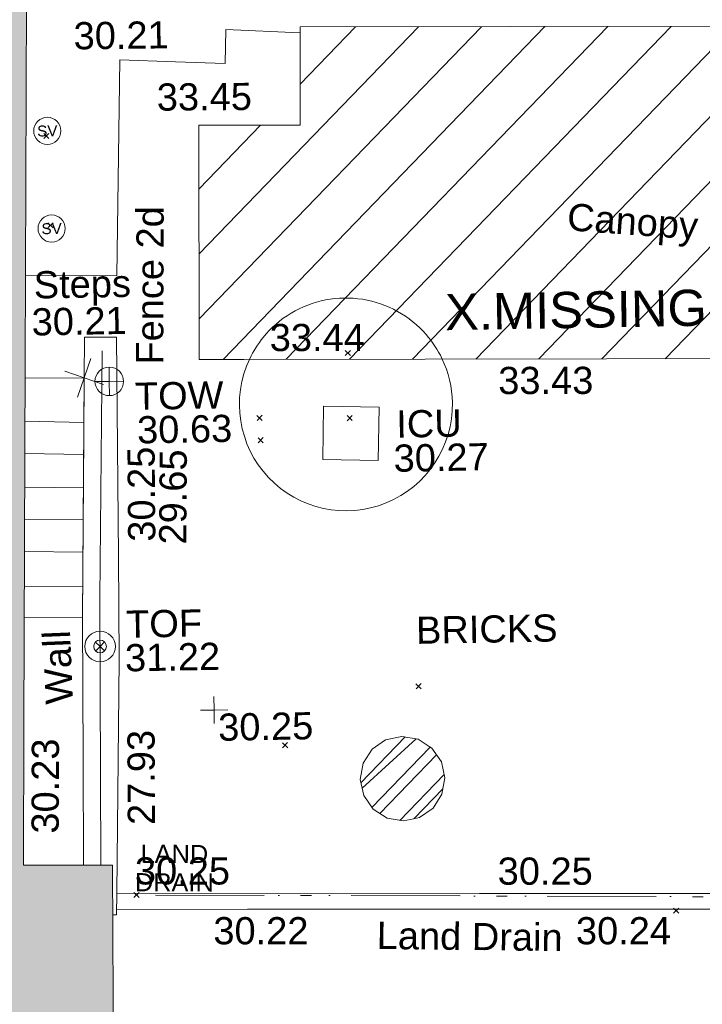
# Model space of a CAD drawing. Header units: millimetres. Extents: x -287732 to 520720, y -103372 to 287754.
# Tile 285 of 380: x 103694 to 113102, y 92390 to 105970. Entities that reach past the tile are written whole.
import ezdxf

# ---------------------------------------------------------------- set-up
doc = ezdxf.new("R2010")
doc.units = ezdxf.units.MM
for name, pattern in [('IMPORT-HIDDEN2 _3_', [4762.5, 3175, -1587.5]), ('IMPORT-UG_DRAINAGE_UNIDENTIFIED_QLB2 _2_', [2700, 1500, -300.0000000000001, 0, -250, 150, -300.0000000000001, 0, -200]), ('IMPORT-UG_ELEC_STREET LIGHTING_QLB2 _2_', [2700, 1500, -300.0000000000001, 0, -250, 150, -300.0000000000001, 0, -200])]:
    doc.linetypes.add(name, pattern=pattern)
for name, color, linetype, lineweight, true_color in [('00__TOPO__TOP_OF_FENCE_SYMBOL', 7, 'Continuous', 9, 0x666666), ('00_TOPO_SERV_STOP_VALVE', 7, 'Continuous', 9, 0x666666), ('00_TOPO_TOP_OF_WALL', 7, 'Continuous', 9, 0x666666), ('00_UAV_BUILDING_CANOPY', 7, 'Continuous', 9, 0xff7fff), ('00_UAV_BUILDING_HATCH', 7, 'Continuous', 9, 0x999999), ('00_UAV_BUILDING_OUTLINE', 5, 'Continuous', 9, 0x0000ff), ('00_UAV_CONCRETE', 9, 'Continuous', 9, 0x808080), ('00_UAV_FENCE_2D', 7, 'Continuous', 9, 0x264c2f), ('00_UAV_LAND_DRAIN', 7, 'Continuous', 9, 0xff7f7f), ('00_UAV_LEVEL_SPOT', 7, 'Continuous', 9, 0x666666), ('00_UAV_SERV_IC', 5, 'Continuous', 9, 0x0000ff), ('00_UAV_STEPS', 7, 'Continuous', 9, 0x666666), ('00_UAV_TOP_OF_FENCE', 6, 'Continuous', 9, 0xff00ff), ('00_UAV_TOP_OF_WALL', 7, 'Continuous', 9, 0x666666), ('00_UAV_WALL', 7, 'Continuous', 9, 0x7c00a5), ('12333-PUM-2D-U-0001-C01 - Rev2_REVIT IMPORT_dwg', 7, 'Continuous', 9, 0x767676), ('A_RHA_Line', 7, 'Continuous', 9, 0x00a600), ('PUM-CHAMBER EXTENTS', 6, 'IMPORT-HIDDEN2 _3_', 9, 0xff00ff), ('PUM-UNIDENTIFIED-QLB2', 150, 'IMPORT-UG_DRAINAGE_UNIDENTIFIED_QLB2 _2_', 9, 0x007fff)]:
    doc.layers.add(name, color=color, linetype=linetype, lineweight=lineweight, true_color=true_color)
for name, color, linetype, lineweight in [('00_UAV_SURVEY_TEXT', 7, 'Continuous', 9), ('A_RHA_Detail', 7, 'Continuous', 9), ('GEN-TEXT', 7, 'Continuous', 9), ('SM-QC COMPLETED', 7, 'Continuous', 9)]:
    doc.layers.add(name, color=color, linetype=linetype, lineweight=lineweight)
doc.styles.add('Arial', font='arial.ttf', dxfattribs={"height": 500.0000000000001})
doc.styles.add('Arial_1', font='arial.ttf', dxfattribs={"height": 250})
doc.styles.add('Swis721 Lt BT', font='swissl.ttf', dxfattribs={"height": 399.9999999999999})
doc.styles.add('Swis721 Lt BT_2', font='swissl.ttf', dxfattribs={"height": 375})

# ---------------------------------------------------------------- blocks, each defined once
blk = doc.blocks.new('12333-PUM-2D-U-0001-C01 - Rev2_REVIT IMPORT_dwg_MSL_Sluice_Valve_SYM-2077246-Site Location Plan Proposed')
at = {"layer": '00_TOPO_SERV_STOP_VALVE', "color": 254, "true_color": 0xcccccc}
blk.add_circle((0, 0), 500.0000000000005, dxfattribs=at)
at = {"layer": '00_TOPO_SERV_STOP_VALVE', "insert": (0, 198.9876086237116), "char_height": 399.9999999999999, "width": 785.1100955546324, "attachment_point": 2, "line_spacing_factor": 1.005061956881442, "style": 'Swis721 Lt BT'}
blk.add_mtext('SV', dxfattribs=at)
blk = doc.blocks.new('12333-PUM-2D-U-0001-C01 - Rev2_REVIT IMPORT_dwg_MSL_Node_Linework_1-2077247-Site Location Plan Proposed')
at = {"layer": '00_UAV_STEPS', "color": 254, "true_color": 0xcccccc, "flags": 128}
for points in [[(256.5421955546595, 704.8438894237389), (0, 0), (-704.8438894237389, 256.5421955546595)], [(704.8438894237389, -256.5421955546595), (0, 0), (-256.5421955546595, -704.8438894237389)]]:
    blk.add_lwpolyline(points, dxfattribs=at)
blk = doc.blocks.new('12333-PUM-2D-U-0001-C01 - Rev2_REVIT IMPORT_dwg_MSL_Node_LineworkTOF-2077248-Site Location Plan Proposed')
at = {"layer": '00__TOPO__TOP_OF_FENCE_SYMBOL', "color": 254, "true_color": 0xcccccc, "flags": 128}
for points in [[(165.3591892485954, 165.3591892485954), (0, 0), (-165.3591892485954, 165.3591892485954)], [(165.3591892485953, -165.3591892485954), (0, 0), (-165.3591892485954, -165.3591892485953)]]:
    blk.add_lwpolyline(points, dxfattribs=at)
at = {"layer": '00__TOPO__TOP_OF_FENCE_SYMBOL', "color": 254, "true_color": 0xcccccc}
for radius in [562.5594001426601, 233.853208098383]:
    blk.add_circle((0, 0), radius, dxfattribs=at)
blk = doc.blocks.new('12333-PUM-2D-U-0001-C01 - Rev2_REVIT IMPORT_dwg_TOW-2077249-Site Location Plan Proposed')
at = {"layer": '00_TOPO_TOP_OF_WALL', "color": 254, "true_color": 0xcccccc, "flags": 128}
for points in [[(0, 525.0554400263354), (0, 0), (-525.0554401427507, 0)], [(525.0554401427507, 0), (0, 0), (0, -525.0554400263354)]]:
    blk.add_lwpolyline(points, dxfattribs=at)
at = {"layer": '00_TOPO_TOP_OF_WALL', "color": 254, "true_color": 0xcccccc}
blk.add_circle((0, 0), 525.0554401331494, dxfattribs=at)
blk = doc.blocks.new('12333-PUM-2D-U-0001-C01 - Rev2_REVIT IMPORT_dwg_UAV-2077255-Site Location Plan Proposed')
at = {"layer": '00_UAV_LEVEL_SPOT', "color": 254, "true_color": 0xcccccc, "flags": 128}
for points in [[(500.0000000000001, 0), (0, 0), (0, 500.0000000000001)], [(0, -500.0000000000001), (0, 0), (-500.0000000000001, 0)]]:
    blk.add_lwpolyline(points, dxfattribs=at)
blk = doc.blocks.new('12333-PUM-2D-U-0001-C01 - Rev2_REVIT IMPORT_dwg_MGS62954_T2_Galway_ITM_3d_Rev1-2077680-Site Location Plan Proposed')
at = {"layer": '00_UAV_BUILDING_HATCH', "true_color": 0xcccccc}
h = blk.add_hatch(dxfattribs=at)
h.set_pattern_fill('FP_1', color=254, style=0, pattern_type=2)
h.set_pattern_definition([(45, (0, 0), (-441.9417382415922, 441.9417382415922), [])])
h.paths.add_polyline_path([(534009880.002, 725654839.0085), (534020492.547179, 725654668.6383933), (534020335.0020001, 725657898.0085), (534019600.902877, 725657901.0739366), (534019622.7479393, 725659267.0328262), (534011350.575933, 725659399.3253226), (534011326.944711, 725658045.4935182), (534009931.6384913, 725658067.8079169)])
at = {"layer": '00_UAV_BUILDING_CANOPY', "color": 254, "true_color": 0xcccccc, "flags": 128}
blk.add_lwpolyline([(534020492.5471788, 725654668.6383932), (534015493.1935681, 725654748.8962761), (534010493.8399574, 725654829.1541591), (534009880.002, 725654839.0085), (534009931.6384912, 725658067.8079168), (534011087.937292, 725658049.3158382), (534011328.9243066, 725658045.4618595), (534011350.5759329, 725659399.3253225), (534014250.131492, 725659352.9542552), (534019249.4840156, 725659273.0022397), (534019622.7479391, 725659267.032826), (534019600.7224776, 725657889.793666), (534020335.002, 725657898.0085), (534020433.4132866, 725655880.7683079)], close=True, dxfattribs=at)
at = {"layer": '00_UAV_CONCRETE', "color": 254, "true_color": 0xcccccc, "flags": 128}
blk.add_lwpolyline([(534007506.2604303, 725656035.2038667), (534008766.002, 725656018.0085001), (534008859.0043694, 725658990.3948431), (534009623.9560962, 725658948.9847142), (534010307.002, 725658912.0085002), (534010324.5967023, 725659381.9489397), (534011349.2856706, 725659318.6459758)], dxfattribs=at)
at = {"layer": '00_UAV_FENCE_2D', "color": 254, "true_color": 0xcccccc, "flags": 128}
blk.add_lwpolyline([(534008542.002, 725654982.0085), (534008453.8452932, 725651571.7816246), (534008401.8922694, 725647888.5032718)], dxfattribs=at)
at = {"layer": '00_UAV_LAND_DRAIN', "color": 254, "true_color": 0xcccccc, "flags": 128}
for points in [[(534008614.5004117, 725647498.2375755), (534013613.6813722, 725647407.8054882), (534018612.8623326, 725647317.3734008), (534018945.5935, 725647311.3545), (534020326.7588552, 725647307.2514423), (534021447.805236, 725647266.6269177)], [(534021434.6376522, 725647035.1813098), (534020319.109465, 725647072.3051431), (534016435.8919395, 725647140.1381025), (534011436.6775993, 725647227.4655576), (534010412.5935001, 725647245.3545), (534008608.1298394, 725647273.9297246)]]:
    blk.add_lwpolyline(points, dxfattribs=at)
at = {"layer": '00_UAV_SERV_IC', "color": 254, "true_color": 0xcccccc, "flags": 128}
blk.add_lwpolyline([(534011558.002, 725653428.0085001), (534011583.002, 725654165.0085), (534012347.9077289, 725654139.0619013), (534012322.9077287, 725653402.0619013)], close=True, dxfattribs=at)
at = {"layer": '00_UAV_STEPS', "color": 254, "true_color": 0xcccccc}
for p, q in [((534007464.2691793, 725654030.0339935), (534008273.932461, 725653994.8674445)), ((534007454.8893675, 725653582.1284027), (534008263.4520769, 725653554.235644)), ((534007445.1860943, 725653118.7768587), (534008252.5795252, 725653097.1157565)), ((534007435.9777834, 725652679.0608044), (534008242.0849814, 725652655.8886358)), ((534007426.6502015, 725652233.6492966), (534008231.4495052, 725652208.7362223)), ((534007416.605197, 725651753.9793624), (534008220.206763, 725651736.0522337))]:
    blk.add_line(p, q, dxfattribs=at)
at = {"layer": '00_UAV_STEPS', "color": 254, "true_color": 0xcccccc, "flags": 128}
blk.add_lwpolyline([(534007476.6914035, 725654623.2211251), (534008288.5971617, 725654611.4224724), (534008210.002, 725651307.0085), (534007407.609086, 725651324.3962957)], dxfattribs=at)
at = {"layer": '00_UAV_WALL', "color": 254, "true_color": 0xcccccc, "flags": 128}
blk.add_lwpolyline([(534008553.6701326, 725647199.9367815), (534008606.002, 725647199.0085001), (534008614.5004117, 725647498.2375755), (534008706.0020001, 725650720.0084999), (534008719.1416758, 725652145.1825906), (534008747.002, 725655167.0085001), (534008302.0019999, 725655175.0085001), (534008288.5971617, 725654611.4224724), (534008269.6704865, 725653815.679213), (534008210.002, 725651307.0085001), (534008183.8305481, 725649356.0457261), (534008164.193379, 725647892.1840208)], dxfattribs=at)
at = {"xscale": 0.375, "yscale": 0.375, "zscale": 0.375}
for name, p in [('12333-PUM-2D-U-0001-C01 - Rev2_REVIT IMPORT_dwg_MSL_Sluice_Valve_SYM-2077246-Site Location Plan Proposed', (534007841.002, 725658027.0085)), ('12333-PUM-2D-U-0001-C01 - Rev2_REVIT IMPORT_dwg_MSL_Sluice_Valve_SYM-2077246-Site Location Plan Proposed', (534007877.002, 725656679.0085)), ('12333-PUM-2D-U-0001-C01 - Rev2_REVIT IMPORT_dwg_MSL_Node_Linework_1-2077247-Site Location Plan Proposed', (534008288.5971617, 725654611.4224724)), ('12333-PUM-2D-U-0001-C01 - Rev2_REVIT IMPORT_dwg_TOW-2077249-Site Location Plan Proposed', (534008634.6805, 725654558.0439999)), ('12333-PUM-2D-U-0001-C01 - Rev2_REVIT IMPORT_dwg_MSL_Node_LineworkTOF-2077248-Site Location Plan Proposed', (534008444.2332942, 725650903.9933355)), ('12333-PUM-2D-U-0001-C01 - Rev2_REVIT IMPORT_dwg_UAV-2077255-Site Location Plan Proposed', (534010000, 725650000.0000001))]:
    blk.add_blockref(name, p, dxfattribs=at)
at = {"layer": '00_UAV_BUILDING_CANOPY', "color": 251, "true_color": 0x666666, "char_height": 375, "attachment_point": 1, "line_spacing_factor": 1.005061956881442, "style": 'Swis721 Lt BT_2'}
for s, insert, width, rotation in [('33.45', (534009359.6650157, 725658654.3785422), 1495.902363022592, 359.4245553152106), ('Canopy', (534015003.4362743, 725656906.1901397), 2113.25889379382, 354.88130101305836), ('33.44', (534010859.849063, 725655311.5578314), 1495.902363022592, 359.03374335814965), ('33.43', (534013998.2571812, 725654663.986805), 1495.902363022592, 359.08027249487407)]:
    blk.add_mtext(s, dxfattribs=dict(at, insert=insert, width=width, rotation=rotation))
at = {"layer": '00_UAV_BUILDING_OUTLINE', "color": 251, "true_color": 0x666666, "insert": (534007454.0600063, 725648341.4388252), "char_height": 375, "width": 1495.902363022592, "attachment_point": 1, "rotation": 88.80031617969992, "line_spacing_factor": 1.005061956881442, "style": 'Swis721 Lt BT_2'}
blk.add_mtext('30.23', dxfattribs=at)
at = {"layer": '00_UAV_CONCRETE', "color": 251, "true_color": 0x666666, "insert": (534008227.5496463, 725659519.3405493), "char_height": 375, "width": 1495.902363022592, "attachment_point": 1, "rotation": 359.6376083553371, "line_spacing_factor": 1.005061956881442, "style": 'Swis721 Lt BT_2'}
blk.add_mtext('30.21', dxfattribs=at)
at = {"layer": '00_UAV_FENCE_2D', "color": 251, "true_color": 0x666666, "insert": (534009007.6027458, 725654783.5423646), "char_height": 375, "width": 2545.408465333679, "attachment_point": 1, "rotation": 88.8378948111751, "line_spacing_factor": 1.005061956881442, "style": 'Swis721 Lt BT_2'}
blk.add_mtext('Fence 2d', dxfattribs=at)
at = {"layer": '00_UAV_LAND_DRAIN', "color": 251, "true_color": 0x666666, "char_height": 375, "attachment_point": 1, "line_spacing_factor": 1.005061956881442, "style": 'Swis721 Lt BT_2'}
for s, insert, width, rotation in [('30.25', (534008873.4164501, 725647988.8645722), 1495.902363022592, 358.9636678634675), ('30.25', (534013872.5974106, 725647898.4324847), 1495.902363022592, 358.9636678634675), ('30.22', (534009940.6044547, 725647144.6880748), 1495.902363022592, 358.9992455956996), ('30.24', (534014936.0006402, 725647057.4273163), 1495.902363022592, 358.99924559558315), ('Land Drain', (534012192.509483, 725647041.586924), 2963.311347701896, 358.3439379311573)]:
    blk.add_mtext(s, dxfattribs=dict(at, insert=insert, width=width, rotation=rotation))
at = {"layer": '00_UAV_LEVEL_SPOT', "insert": (534010051.8765643, 725649949.1441548), "char_height": 375, "width": 1495.902363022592, "attachment_point": 1, "line_spacing_factor": 1.005061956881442, "style": 'Swis721 Lt BT_2'}
blk.add_mtext('30.25', dxfattribs=at)
at = {"layer": '00_UAV_SERV_IC', "color": 251, "true_color": 0x666666, "char_height": 375, "attachment_point": 1, "line_spacing_factor": 1.005061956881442, "style": 'Swis721 Lt BT_2'}
for s, insert, width in [('ICU', (534012579.2982233, 725654086.9528059), 1021.012723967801), ('30.27', (534012534.4700727, 725653616.573805), 1495.902363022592)]:
    blk.add_mtext(s, dxfattribs=dict(at, insert=insert, width=width))
at = {"layer": '00_UAV_STEPS', "char_height": 375, "attachment_point": 1, "line_spacing_factor": 1.005061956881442, "style": 'Swis721 Lt BT_2'}
for s, insert, width in [('Steps', (534007616.9783526, 725656093.3092464), 1552.889119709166), ('30.21', (534007579.4589316, 725655583.1877389), 1495.902363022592)]:
    blk.add_mtext(s, dxfattribs=dict(at, insert=insert, width=width))
at = {"layer": '00_UAV_SURVEY_TEXT', "color": 251, "true_color": 0x666666, "insert": (534012801.8000001, 725651238.6296079), "char_height": 375, "width": 2165.496754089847, "attachment_point": 1, "line_spacing_factor": 1.005061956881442, "style": 'Swis721 Lt BT_2'}
blk.add_mtext('BRICKS', dxfattribs=at)
at = {"layer": '00_UAV_TOP_OF_FENCE', "color": 251, "true_color": 0x666666, "char_height": 375, "attachment_point": 1, "line_spacing_factor": 1.005061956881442, "style": 'Swis721 Lt BT_2'}
for s, insert, width in [('TOF', (534008807.1893694, 725651392.5097922), 1163.479615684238), ('31.22', (534008784.7657276, 725650929.1330874), 1495.902363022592)]:
    blk.add_mtext(s, dxfattribs=dict(at, insert=insert, width=width))
at = {"layer": '00_UAV_TOP_OF_WALL', "char_height": 375, "attachment_point": 1, "line_spacing_factor": 1.005061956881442, "style": 'Swis721 Lt BT_2'}
for s, insert, width in [('TOW', (534008983.7040815, 725654533.3644134), 1343.937678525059), ('30.63', (534009006.1659889, 725654069.5164908), 1495.902363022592)]:
    blk.add_mtext(s, dxfattribs=dict(at, insert=insert, width=width))
at = {"layer": '00_UAV_WALL', "color": 251, "true_color": 0x666666, "char_height": 375, "attachment_point": 1, "line_spacing_factor": 1.005061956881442, "style": 'Swis721 Lt BT_2'}
for s, insert, width, rotation in [('30.25', (534008856.5440977, 725652341.1256162), 1495.902363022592, 89.47176514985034), ('29.65', (534009281.6757476, 725652297.6996888), 1495.902363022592, 88.63748240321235), ('Wall', (534007682.1120271, 725650113.2260859), 1130.237340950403, 91.33623491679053), ('27.93', (534008782.6825002, 725648435.7073803), 1495.902363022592, 89.23144418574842)]:
    blk.add_mtext(s, dxfattribs=dict(at, insert=insert, width=width, rotation=rotation))
blk = doc.blocks.new('12333-PUM-2D-U-0001-C01 - Rev2_REVIT IMPORT_dwg-1620468-Site Location Plan Proposed')
at = {"layer": 'PUM-CHAMBER EXTENTS', "true_color": 0xffaaff}
h = blk.add_hatch(dxfattribs=at)
h.set_pattern_fill('FP_3', color=211, style=0, pattern_type=2)
h.set_pattern_definition([(45, (-533641079.65, -725615854.3560001), (-265.1650429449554, 265.1650429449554), []), (45, (-533640902.873, -725615854.3560001), (-265.1650429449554, 265.1650429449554), [])])
h.paths.add_polyline_path([(371500.7238587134, 32570.55215549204), (371724.1215143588, 32614.98871201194), (371913.5089021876, 32741.53331876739), (372040.0535089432, 32930.92070659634), (372084.490065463, 33154.31836224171), (372040.0535089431, 33377.71601788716), (371913.5089021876, 33567.10340571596), (371724.1215143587, 33693.64801247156), (371500.7238587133, 33738.08456899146), (371277.326203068, 33693.64801247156), (371087.9388152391, 33567.10340571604), (370961.3942084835, 33377.71601788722), (370916.9576519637, 33154.31836224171), (370961.3942084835, 32930.92070659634), (371087.9388152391, 32741.53331876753), (371277.326203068, 32614.98871201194)])
at = {"layer": 'GEN-TEXT', "color": 253, "true_color": 0xaaaaaa}
for p, q in [((366711.4356188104, 42067.51580280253), (366782.1462969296, 42138.22648092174)), ((366782.1462969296, 42067.51580280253), (366711.4356188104, 42138.22648092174)), ((366747.4356188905, 40834.79495369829), (366818.1462970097, 40905.5056318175)), ((366818.1462970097, 40834.79495369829), (366747.4356188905, 40905.5056318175)), ((370813.9948138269, 39001.28848222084), (370884.7054919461, 39071.99916034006)), ((370884.7054919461, 39001.28848222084), (370813.9948138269, 39071.99916034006)), ((369581.9948138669, 38128.28848231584), (369652.7054919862, 38198.99916043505)), ((369652.7054919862, 38128.28848231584), (369581.9948138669, 38198.99916043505)), ((370822.9948137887, 38104.28848222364), (370893.705491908, 38174.99916034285)), ((370893.705491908, 38104.28848222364), (370822.9948137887, 38174.99916034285)), ((369590.9948138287, 37820.28848223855), (369661.7054919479, 37890.99916035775)), ((369661.7054919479, 37820.28848223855), (369590.9948138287, 37890.99916035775)), ((371707.994813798, 34389.28848225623), (371778.7054919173, 34459.99916037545)), ((371778.7054919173, 34389.28848225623), (371707.994813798, 34459.99916037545)), ((369854.9948137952, 33608.28848229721), (369925.7054919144, 33678.99916041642)), ((369925.7054919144, 33608.28848229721), (369854.9948137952, 33678.99916041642)), ((367770.99481388, 31579.28848231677), (367841.7054919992, 31649.99916043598)), ((367841.7054919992, 31579.28848231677), (367770.99481388, 31649.99916043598)), ((375203.9948138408, 31233.28848229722), (375274.70549196, 31303.99916041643)), ((375274.70549196, 31233.28848229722), (375203.9948138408, 31303.99916041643))]:
    blk.add_line(p, q, dxfattribs=at)
at = {"layer": 'PUM-CHAMBER EXTENTS', "color": 211, "linetype": 'Continuous', "true_color": 0xffaaff, "flags": 128}
blk.add_lwpolyline([(372084.4900654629, 33154.31836224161), (372040.0535089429, 33377.716017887), (371913.5089021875, 33567.1034057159), (371875.3237616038, 33592.61790092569), (371724.1215143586, 33693.64801247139), (371500.7238587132, 33738.08456899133), (371277.3262030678, 33693.64801247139), (371087.9388152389, 33567.1034057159), (370961.3942084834, 33377.716017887), (370941.2560203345, 33276.47450950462), (370916.9576519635, 33154.31836224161), (370961.3942084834, 32930.92070659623), (371087.9388152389, 32741.53331876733), (371277.3262030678, 32614.98871201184), (371500.7238587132, 32570.5521554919), (371601.1837871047, 32590.53487761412), (371724.1215143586, 32614.98871201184), (371913.5089021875, 32741.53331876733), (372040.0535089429, 32930.92070659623)], close=True, dxfattribs=at)
at = {"layer": 'PUM-UNIDENTIFIED-QLB2', "color": 141, "true_color": 0xaad4ff}
blk.add_line((380364.9318700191, 31355.61119683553), (367806.3501529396, 31614.64382137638), dxfattribs=at)
at = {"layer": 'SM-QC COMPLETED', "color": 81, "true_color": 0xaaffaa}
for radius, start, end in [(1467.425282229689, 80.00000000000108, 99.99999999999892), (1467.425282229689, 99.99999999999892, 119.9999999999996), (1467.425282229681, 60.00000000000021, 80.00000000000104), (1467.425282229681, 119.9999999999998, 140.0000000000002), (1467.425282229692, 40.00000000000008, 60.00000000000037), (1467.425282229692, 140.0000000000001, 153.5533314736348), (1467.425282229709, 24.54225293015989, 40.00000000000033), (1467.42528222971, 153.5533314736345, 359.9999999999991), (1467.425282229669, 0, 24.54225293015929)]:
    blk.add_arc((370810.390521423, 38329.05004685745), radius, start, end, dxfattribs=at)
blk.add_blockref('12333-PUM-2D-U-0001-C01 - Rev2_REVIT IMPORT_dwg_MGS62954_T2_Galway_ITM_3d_Rev1-2077680-Site Location Plan Proposed', (-533641079.6498471, -725615854.3561786))
at = {"layer": 'PUM-UNIDENTIFIED-QLB2', "insert": (368341.6779355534, 32297.0391719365), "char_height": 250, "width": 1294.698577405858, "attachment_point": 2, "rotation": 358.81838790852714, "line_spacing_factor": 0.9417779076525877, "style": 'Arial_1'}
blk.add_mtext('LAND\\PDRAIN', dxfattribs=at)
at = {"layer": 'SM-QC COMPLETED', "color": 3, "true_color": 0x00ff00, "insert": (372198.6682047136, 39827.91611488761), "char_height": 500.0000000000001, "width": 12555.20937238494, "attachment_point": 1, "line_spacing_factor": 0.9417779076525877, "style": 'Arial'}
blk.add_mtext('X.MISSING INFO ON THIS CSV?', dxfattribs=at)

msp = doc.modelspace()

# ---------------------------------------------------------------- hatches: boundary and pattern name
at = {"layer": 'A_RHA_Detail', "true_color": 0xc0c0c0}
h = msp.add_hatch(color=9, dxfattribs=at)
h.paths.add_polyline_path([(-80880.60083809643, -68502.79057078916), (-80400.865924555, -68483.41509113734), (-80400.865924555, -62984.64684185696), (-24474.85765177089, -63009.32043784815), (-24456.14471271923, -50840.30023858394), (-36622.55041039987, -50831.65104353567), (-36622.55041039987, -44228.57792613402), (-50959.0526582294, -44218.38599194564), (-50959.0526582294, -42573.78171514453), (-54563.9325804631, -42571.21897729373), (-54565.69773352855, -45054.17447474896), (-92408.82109321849, -45027.27149621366), (-92411.78875845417, -49201.74309222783), (-100061.9988811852, -49201.74309222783), (-100052.2214449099, -64852.82557838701), (-86120.90825229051, -64852.82557838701), (-86092.1662649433, -62957.90041523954), (-84861.10047608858, -62957.90041523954), (-84854.79052929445, -68240.109737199), (-80870.60226892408, -68240.10973722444)])
h.paths.add_polyline_path([(-137238.9269902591, -68461.9384092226), (-132719.7426408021, -68433.0633692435), (-132847.0731201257, -62850.04282283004), (-130454.6837966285, -62916.63108078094), (-130498.2830220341, -61355.85393642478), (-117581.136331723, -61423.42893438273), (-117492.3908565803, -49183.91309190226), (-125136.5200282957, -49178.47881952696), (-125133.572703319, -45032.61887136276), (-163007.1824077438, -45005.6942194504), (-163007.1824076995, -44090.2963411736), (-163123.8521269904, -44090.21339942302), (-163122.6389897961, -42383.75184302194), (-166563.8543419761, -42383.75184298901), (-166565.034908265, -44044.39824208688), (-193158.4656786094, -44025.49275805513), (-193195.152889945, -62863.65652504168), (-137269.7106414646, -62916.63108078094), (-137254.3708868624, -65679.90523788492)])
h.paths.add_polyline_path([(120310.9497607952, -32334.28230164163), (120312.4652266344, -31610.73011961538), (133451.2244789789, -31638.24899384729), (133469.2230092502, -19717.98315780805), (121295.7536929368, -19692.48606430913), (121319.8434528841, -8190.941560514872), (112277.0825930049, -8172.001674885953), (112263.1770823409, -14811.1234547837), (78285.85310969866, -14739.95861438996), (78292.82277619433, -8167.077575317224), (75241.99098605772, -8160.673431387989), (69355.76844233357, -8152.931592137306), (69353.6659720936, -9156.74635762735), (68372.60878945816, -9154.691552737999), (68372.60878945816, -13705.52853215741), (69333.7233474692, -13707.54156770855), (69325.07112547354, -16249.53369228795), (66623.4489111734, -16249.53369228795), (66619.79243935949, -17995.29925530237), (65989.07757494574, -17995.2992552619), (65985.44262772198, -19730.78799483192), (57152.23993377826, -19712.28702421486), (57127.42535098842, -31559.89463417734), (70277.87165424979, -31587.43801817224), (70277.87165431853, -32271.7414715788), (78263.96947909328, -32285.12944888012), (78266.62661740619, -31019.79372153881), (112335.8856506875, -31091.15111860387), (112335.8856506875, -32317.57330553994), (119781.4233959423, -32333.17321913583)])
h.paths.add_polyline_path([(7503.717409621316, -1791.439263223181), (15482.43097392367, -674.0213231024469), (15484.0826588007, 148.1327206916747), (56188.28042539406, 205.5276654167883), (56155.84326007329, 14338.3166313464), (18016.62665935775, 14236.48149539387), (17967.9025208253, 34313.18372071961), (21727.10644863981, 34324.0692624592), (21708.90974962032, 40608.10218321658), (18009.66447159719, 40608.10218321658), (17995.54603706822, 45483.75063442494), (9770.084204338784, 45420.6329473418), (3966.213879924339, 45446.76585222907), (3984.771235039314, 14176.56786832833), (1023.062455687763, 14176.56786837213), (-276.5134647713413, 14190.52623461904), (-231.6790044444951, 5968.135265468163), (-226.4491536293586, 193.7444677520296), (553.0869992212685, 183.4716499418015), (7477.609307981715, 143.2867586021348), (7488.638446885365, -674.0213231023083)])
h.paths.add_polyline_path([(77755.59663317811, 53.47451145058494), (77729.51881611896, 1699.844979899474), (94464.47132486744, 1659.976083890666), (94606.37913471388, 17991.390236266), (88810.4190114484, 18015.03260816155), (88799.89418497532, 14436.74271609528), (69413.88950349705, 14457.8773889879), (69377.35724448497, 99.62816357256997), (75241.99098605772, 67.32134432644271)])
h.paths.add_polyline_path([(61252.12079701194, 46453.95617366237), (105774.7348988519, 46472.68783506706), (105768.2642198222, 61852.61234306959), (92285.13876309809, 61852.61234306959), (92308.59670399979, 65784.30757140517), (96107.4668000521, 65767.60445243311), (96059.68081117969, 75209.20847378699), (101084.8427276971, 75071.88872764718), (104988.0046543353, 74765.36560406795), (108403.6894220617, 74363.8408943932), (112009.2703903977, 73787.25420861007), (115645.3524815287, 73049.69667206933), (116890.8108051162, 72761.69136252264), (120208.9929833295, 71893.18353872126), (120865.241739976, 71703.68484519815), (124135.6329506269, 70669.67317906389), (127435.6253142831, 69480.50055823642), (127820.4368670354, 69394.93141813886), (128274.3081769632, 69331.69585753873), (128731.8791144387, 69306.66104516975), (129189.9401488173, 69320.00258290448), (129645.2782985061, 69371.62688826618), (130094.6997111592, 69461.17185603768), (130535.0520071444, 69588.00939074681), (130963.246434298, 69751.24981927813), (131376.2795165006, 69949.74812590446), (131771.2541232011, 70182.11198903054), (132162.5575600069, 70460.5404660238), (132496.0921583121, 70741.69081113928), (132820.871367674, 71064.98072578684), (133117.4593294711, 71414.31364272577), (133383.77568926, 71787.23923950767), (133616.5473239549, 72178.5372844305), (133817.1647262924, 72590.54524898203), (133982.6025969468, 73017.89547513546), (134111.7005086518, 73457.59040801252), (134203.5529320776, 73906.54590458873), (134257.5155883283, 74361.61286216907), (134272.5462649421, 74819.5993153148), (134250.5259875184, 75277.29281745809), (134189.6227572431, 75731.48297747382), (134090.9274700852, 76178.98397757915), (133955.1324028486, 76616.65691993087), (133783.1900598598, 77041.43184345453), (133576.3064937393, 77450.32925647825), (133335.932843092, 77840.48103920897), (133063.7551572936, 78209.15055532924), (132761.6825665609, 78553.75185442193), (132431.8338935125, 78871.8678050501), (132076.5227905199, 79161.26705197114), (131698.2415080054, 79419.91966861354), (131299.6434187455, 79646.01139197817), (131093.5942456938, 79746.34209763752), (132146.0467355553, 83110.22226145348), (122787.7632953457, 86282.54285518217), (121604.3555412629, 82800.3591886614), (117095.9864227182, 83870.84033785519), (116841.9598400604, 83526.35449572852), (116120.5435466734, 91221.93611972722), (110237.7341284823, 91274.27491021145), (110194.3680786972, 90435.39030214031), (104988.0046543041, 90486.49901390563), (104973.2761846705, 94309.82427956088), (103746.1314668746, 94309.8242795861), (103839.9937121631, 122852.1474271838), (96365.09202306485, 122931.9599470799), (96350.3400238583, 123952.4168585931), (104555.5505249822, 123902.1925226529), (104607.3234458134, 120248.5396156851), (125502.5015002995, 120134.1933400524), (125662.0200253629, 137657.3796882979), (114479.5865733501, 137699.2256881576), (114382.306264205, 129149.9458158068), (104644.159003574, 129187.9975073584), (104577.9931702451, 126217.3903144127), (101184.4926406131, 126159.1566967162), (101264.6166812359, 135959.2655565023), (89967.23178808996, 135988.8856164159), (89927.63362986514, 125823.6463181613), (93630.53562302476, 125840.7948842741), (93580.65688892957, 122931.9599470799), (88697.38835376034, 122904.7310126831), (88679.3898954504, 95739.09143775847), (86378.25848996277, 95739.09143775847), (86378.18187189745, 96178.1008337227), (83279.50743284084, 96200.92083327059), (83273.62493422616, 95735.74732133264), (70169.67509619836, 95733.22421950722), (70166.26842742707, 96272.07409347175), (66674.99731294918, 96257.14073655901), (66654.74538556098, 95755.71092136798), (65784.77231079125, 95755.71092136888), (65887.65094984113, 117470.630565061), (53473.3427162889, 117487.9046429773), (53434.44066309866, 98570.46349063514), (40649.41626916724, 98570.46349063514), (40610.16711559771, 94406.01479078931), (38853.82372868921, 94410.36303440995), (38848.65589191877, 89463.65332729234), (40612.46601912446, 89518.45976927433), (40665.38257362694, 86257.73741128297), (38372.19584460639, 86305.72309285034), (38369.79374539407, 76901.0507917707), (50937.9512507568, 76944.40198294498), (50922.88567286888, 74598.78180889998), (56484.9061132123, 74588.85093771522), (56484.9061132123, 75194.85181995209), (92465.4037153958, 75233.0258166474), (92645.92783662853, 71766.64845094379), (89810.55521366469, 69362.83965827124), (85313.16173974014, 69360.94750420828), (85313.16173974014, 66907.4050808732), (75210.14498263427, 66903.15451589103), (75210.14498263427, 63815.70944550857), (70819.40014309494, 63815.70999200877), (70819.21601505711, 64253.35708059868), (69456.83415683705, 64253.35708059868), (69455.7195737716, 66901.99623166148), (61303.32856759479, 66898.5668068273), (61304.56054988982, 63970.32021231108), (70500.41048208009, 63970.32021219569), (70500.4088543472, 61852.59006207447), (61245.6438848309, 61848.69637488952), (61252.03558504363, 46656.49344428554)])
h.paths.add_polyline_path([(-17153.16561239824, 48569.32684293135), (-17153.16561224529, 60770.38083685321), (-29362.88357759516, 60774.70428694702), (-29362.88357759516, 67399.20394580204), (-43507.24466814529, 67405.01911303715), (-43488.5313307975, 69093.07334175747), (-45766.41866231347, 69109.32868388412), (-45794.3462003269, 67405.01911303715), (-47272.11273194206, 67404.2124544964), (-47272.44887633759, 66454.91798908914), (-86004.56386332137, 66468.63299519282), (-86006.66970787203, 60521.58362721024), (-92662.87722510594, 60521.58362721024), (-92665.2138765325, 50184.35611932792), (-79752.0168396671, 50179.78309939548), (-79752.016597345, 48591.4932381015), (-17157.7163123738, 48569.32845417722)])
h.paths.add_polyline_path([(-201056.4185878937, 48628.75479108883), (-138377.9751621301, 48634.64535779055), (-138377.9751621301, 50133.28201003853), (-125467.710581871, 50134.49626164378), (-125468.6909603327, 60566.1903686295), (-132186.8595614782, 60565.86652591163), (-132187.4203588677, 66533.0197876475), (-170643.3098734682, 66805.61809689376), (-170643.3098732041, 67738.78475848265), (-200340.0100486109, 67488.93693764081), (-200348.7171487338, 60827.78025104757), (-201057.5650552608, 60827.71357558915), (-201056.6510294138, 51102.04313372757)])
h.paths.add_polyline_path([(-240051.5126725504, 54769.19491160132), (-239444.490259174, 54811.10754483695), (-239186.5396223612, 54841.92927608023), (-238764.8191577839, 54940.98166103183), (-238382.4735933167, 55122.46891388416), (-237990.3402229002, 55354.87497234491), (-237269.2031023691, 55936.21515020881), (-237032.4836384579, 56225.56611516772), (-236793.0039602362, 56569.31473944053), (-236554.5880578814, 57004.26389721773), (-236432.7219585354, 57267.46508908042), (-236300.081527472, 57753.26238983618), (-236250.7285154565, 58017.17885684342), (-236235.6490609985, 58516.21786804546), (-236233.2538429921, 58987.85640053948), (-236213.7029795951, 59823.48083769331), (-236363.8287855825, 59820.86038205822), (-236634.0279869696, 60698.06075827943), (-236391.9547756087, 61432.19726339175), (-236225.4740089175, 61435.10319600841), (-236201.6036569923, 62637.68779596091), (-232563.5271750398, 62639.28734435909), (-232563.5271750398, 63049.03842404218), (-232732.1945866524, 63049.15302218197), (-232860.1521277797, 63457.95890274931), (-232731.606808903, 63914.24862697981), (-232560.8209656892, 63914.24862697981), (-232515.1276847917, 70598.00033009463), (-240628.6947849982, 70598.85496273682), (-240629.7923196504, 72350.98321577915), (-246412.6011212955, 72347.36085933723), (-246412.6011212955, 70616.45923936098), (-254449.5805725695, 70618.60952619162), (-254454.637144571, 70754.06491720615), (-254469.7140363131, 73191.66276250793), (-263883.2532625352, 73267.83063688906), (-263902.4181505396, 68260.74348553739), (-263714.8217520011, 68259.82096572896), (-263552.9672900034, 67819.65434396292), (-263719.0883117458, 67392.2068408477), (-263913.6298699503, 67392.20684284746), (-263956.7001913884, 58633.76423459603), (-260181.1963171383, 58611.22607638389), (-260192.3146983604, 56354.25111579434), (-257184.684388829, 56339.46086021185), (-257213.4419957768, 57092.93866021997), (-257338.5163846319, 57093.27331223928), (-257471.0109294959, 57531.74572308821), (-257338.5163845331, 58062.22513696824), (-257203.4956297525, 58064.06881289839), (-257173.5751889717, 58598.54056692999), (-256478.2273617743, 58575.27357994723), (-256478.2273617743, 58788.51859473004), (-256013.0091299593, 58911.92701534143), (-255397.0786664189, 58780.99767617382), (-255397.0786664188, 58595.982422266), (-243809.885361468, 58585.92793201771), (-243805.3570672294, 58352.04527760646), (-243740.939469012, 57884.52572680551), (-243619.0830608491, 57421.84877545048), (-243424.3877545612, 56943.65915412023), (-243247.1437899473, 56608.24157713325), (-243003.0710579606, 56249.99021479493), (-242732.2093200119, 55932.75703082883), (-242371.7230178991, 55603.12658811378), (-242141.255125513, 55424.88676767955), (-241804.9643037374, 55216.88439822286), (-241529.4640827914, 55077.02869055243), (-241100.6275144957, 54917.18295003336), (-240836.2134980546, 54840.82833176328), (-240453.4486195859, 54788.60784130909), (-240218.9578693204, 54777.28227442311)])
h.paths.add_polyline_path([(40276.69022552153, 59895.36417752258), (40328.62676029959, 69196.9439153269), (36588.99968785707, 69217.8245910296), (36619.46637569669, 74674.25962428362), (32264.36460078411, 74687.02318924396), (32233.48293867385, 69156.26826306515), (11916.69390495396, 69269.70959686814), (11966.66200111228, 78218.75165974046), (29087.509017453, 78123.15526808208), (29143.44567205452, 88141.1370047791), (15719.348796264, 88216.09212953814), (15732.60379610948, 90589.9978889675), (4594.294101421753, 90652.19003489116), (4525.129359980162, 78265.12250449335), (10096.76365553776, 78234.01258731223), (10077.43887221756, 74773.03821910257), (4547.641142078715, 74803.91453678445), (4465.579974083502, 60107.1600234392), (19125.89094760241, 60025.30234268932), (19139.86249374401, 62527.53804644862), (31738.59196305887, 62457.19146404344), (31724.55430858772, 59943.11609815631), (38369.79364225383, 59906.01157293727)])
h.paths.add_polyline_path([(-246083.0241259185, 72334.29150213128), (-246083.0594797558, 72334.30275087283), (-246208.2905500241, 72334.29150213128)])
h.paths.add_polyline_path([(-114575.3004830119, 112178.0758695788), (-114575.3246435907, 112178.0758695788), (-114707.2752166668, 115801.5811617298)])
h.paths.add_polyline_path([(-154699.9178765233, 101760.4080976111), (-114382.050333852, 101776.0542914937), (-114382.050333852, 106926.9360164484), (-113755.641395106, 106927.1792101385), (-113757.5507412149, 111847.2721531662), (-114431.6837526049, 111847.2721531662), (-114431.8097758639, 112178.0758695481), (-114575.3004830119, 112178.0758695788), (-114578.9984943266, 121707.2390833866), (-123056.9849702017, 121707.2390833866), (-123068.8201032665, 156452.7036899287), (-119381.2340625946, 156454.1348067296), (-119381.2340625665, 160165.8597952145), (-115501.031452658, 160167.3662801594), (-115503.3750945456, 166206.5793118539), (-132411.7987151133, 166599.6604729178), (-132411.8243278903, 166665.6603411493), (-135275.0124468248, 166664.5490317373), (-135275.0124468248, 166628.1883101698), (-135911.3205076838, 166628.1944502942), (-135911.3479256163, 166352.1604668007), (-152521.1633846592, 166345.7146753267), (-152518.3680955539, 159142.6836790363), (-150699.3133726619, 159117.9265656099), (-150758.5477087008, 122560.691203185), (-151059.2005266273, 122560.691203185), (-151061.0981347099, 121302.4374932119), (-154138.3148337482, 121372.6012653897), (-154138.3148337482, 121865.1834517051), (-154704.3888425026, 121867.2611370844), (-154688.5451973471, 119352.3937021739), (-154745.5933227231, 119352.3715636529), (-154745.5763474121, 118722.1532660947), (-160794.1544526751, 118748.7442832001), (-160794.1544526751, 119410.5425977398), (-163852.1622693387, 119422.408321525), (-163855.0715294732, 118762.2003111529), (-167568.6765459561, 118778.5256058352), (-166634.6619849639, 124395.1277019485), (-166930.050559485, 124500.0918161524), (-167568.6765459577, 124707.6250903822), (-168028.2173235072, 124841.3808647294), (-168630.5006276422, 124991.3056740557), (-169238.2056069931, 125117.4693074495), (-169850.3952285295, 125219.6772876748), (-170466.1255403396, 125297.7720169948), (-171089.11025998, 125351.8553033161), (-171704.4065937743, 125381.1774255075), (-172325.0479971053, 125386.3595015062), (-172782.2248668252, 125374.5832362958), (-173401.7764235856, 125337.4554476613), (-174109.844898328, 125263.4341236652), (-174634.1213722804, 125190.4100126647), (-175245.0145766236, 125080.719099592), (-176047.1958093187, 124895.7675260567), (-176665.4852587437, 124724.7228134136), (-177045.3001228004, 124609.1129151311), (-177631.5127792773, 124405.2077276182), (-176665.4852586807, 118818.5158794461), (-177558.9402083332, 118822.4435768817), (-177662.2853368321, 125263.4341236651), (-176365.3912351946, 126542.9270807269), (-159462.2970490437, 126319.910391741), (-157057.7396790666, 128609.0850976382), (-157060.6673204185, 136153.1661957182), (-158638.8016610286, 137740.2441626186), (-159352.3735831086, 137740.2441626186), (-161634.4140634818, 140201.1078539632), (-168727.9404945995, 140256.8191146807), (-171035.0401161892, 137942.8847305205), (-174184.1459014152, 137942.8847305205), (-176460.1167434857, 140292.2858551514), (-177341.6856934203, 140292.2858551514), (-177341.7113613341, 140358.4281613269), (-183428.5803825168, 140356.0660244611), (-185921.6385985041, 137917.4639994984), (-185921.6385985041, 131757.3091155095), (-186906.8767412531, 131756.9267733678), (-187725.3914540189, 130809.9989183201), (-187724.058890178, 127376.1828148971), (-186481.0281350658, 126304.5577463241), (-186479.4846754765, 122327.2959175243), (-185176.2828158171, 121059.4673825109), (-180304.1129154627, 121059.4673824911), (-180304.1136492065, 118802.0484409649), (-193555.3706955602, 118802.0484409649), (-193555.368699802, 133117.8341649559), (-192593.6442938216, 133118.2073819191), (-192593.6442938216, 134200.8158367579), (-192224.6284783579, 134200.9592041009), (-192225.5653014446, 136615.0101267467), (-192595.0012460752, 136615.0101267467), (-192595.4357332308, 137734.4745165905), (-193589.2709668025, 137734.4746851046), (-193589.2685988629, 147474.570583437), (-193163.2062206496, 147492.8644732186), (-192765.7252967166, 147531.087133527), (-192359.9383250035, 147589.5931622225), (-192199.8207947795, 147616.5827294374), (-191882.7548926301, 147682.9245600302), (-191568.5380070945, 147761.6632019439), (-191257.654638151, 147852.677242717), (-190828.6072909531, 148002.2045655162), (-190647.7999969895, 148070.9514233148), (-190349.7690789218, 148197.8750094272), (-190056.9509284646, 148336.4013817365), (-189769.797051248, 148486.3169427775), (-189405.3590254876, 148698.0567944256), (-189132.906026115, 148873.2749095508), (-188867.542109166, 149059.0543929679), (-188609.6764469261, 149255.1087866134), (-188354.9814055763, 149465.3525772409), (-188079.6339208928, 149713.879248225), (-187884.9836199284, 149901.8220103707), (-187545.928247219, 150265.8040604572), (-187446.29984479, 150378.3960832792), (-187241.3270201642, 150629.2310214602), (-187046.3599558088, 150887.9197697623), (-186861.6992771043, 151154.0634500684), (-186546.1373636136, 151669.829875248), (-186524.4196769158, 151707.0632450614), (-163675.2898318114, 151669.829875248), (-163687.5843045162, 148134.07679455), (-157303.6541541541, 148136.492106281), (-157303.6541541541, 155759.91501608), (-157557.4317586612, 155765.0384228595), (-157555.9168973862, 166678.0466575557), (-187009.2021991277, 166699.7464767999), (-187013.0952111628, 162054.4009359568), (-188707.17754695, 162044.5925187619), (-188705.9961892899, 155021.5333641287), (-188737.9999316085, 154650.5326604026), (-188799.0133969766, 154283.1866125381), (-188857.2045401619, 154035.4341107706), (-188966.1106131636, 153679.3368924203), (-189102.6200311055, 153332.8820747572), (-189265.8911675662, 152998.2056672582), (-189454.9174011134, 152677.371060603), (-189645.2484685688, 152421.3220123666), (-189916.9563410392, 152104.2450531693), (-190212.7041973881, 151809.4634871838), (-190530.6686598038, 151538.7947471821), (-190868.8893671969, 151293.9075915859), (-191225.281078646, 151076.3118324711), (-191597.6465194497, 150887.3490191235), (-192092.8415776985, 150682.5621956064), (-192519.2468154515, 150561.8451365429), (-192903.8930791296, 150482.240889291), (-193187.215491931, 150440.8868273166), (-193594.1866364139, 150407.1257787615), (-193594.5952989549, 151459.9895227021), (-205369.2399268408, 151455.4201247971), (-205354.4523517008, 113350.0822379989), (-207187.1580384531, 113349.3710182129), (-207184.3024929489, 105991.0636522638), (-205312.8748221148, 105991.1901500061), (-205311.2362476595, 101769.6553082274), (-175488.6451201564, 101781.2285901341), (-175488.6451201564, 110889.6985621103), (-154703.4627663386, 110897.5679794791), (-154700.2792295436, 102691.5597281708)])
h.paths.add_polyline_path([(193735.9435693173, 113047.8274774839), (208865.0938716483, 114991.0266430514), (208976.1154123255, 114126.6471160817), (216447.8967332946, 115086.3281915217), (216038.7305308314, 118271.9702413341), (232648.5073383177, 120405.3421626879), (233425.993615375, 114352.0734369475), (240632.2017567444, 115277.6440988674), (239854.8412683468, 121329.9334727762), (256406.8682407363, 123455.8879629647), (257091.7572256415, 118089.1198988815), (264572.2871227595, 119040.8180953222), (261877.8350555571, 138524.7609215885), (259178.7147038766, 138221.6086035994), (259197.3483655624, 137439.0084132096), (254686.1480587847, 136897.0007612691), (255412.6810205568, 131314.8303176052), (240852.7447969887, 129522.4514056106), (239771.0426543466, 137918.8519126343), (240649.5822431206, 138010.1984551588), (240062.3063116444, 142776.6750342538), (239165.7694642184, 142685.0143484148), (237630.9646614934, 151018.3171732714), (266172.8791088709, 154560.7889781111), (271297.1876944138, 142612.4006970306), (276531.7397502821, 144861.098714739), (274941.5029779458, 148527.9037281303), (302074.5307653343, 160134.9084326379), (300215.9323773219, 164320.1841173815), (301528.1613272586, 164907.0997989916), (300405.1237791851, 167477.8916353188), (299016.6944531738, 166945.7181824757), (295626.7488506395, 174518.754428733), (294333.0289184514, 177537.1551681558), (287288.8475947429, 174518.754428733), (289427.6893504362, 169661.0163463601), (272956.7816584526, 162557.1203578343), (271943.2187787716, 164897.4305293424), (267016.3118217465, 162764.0369715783), (268502.3094164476, 159357.0430143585), (265200.4029574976, 157946.4096681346), (226856.416695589, 153146.7821792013), (227510.3041274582, 148852.0205334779), (228280.9873165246, 141179.0007483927), (227302.3544112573, 141050.281300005), (227895.3788235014, 136433.1758633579), (228748.5501749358, 136523.8855003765), (229602.3077302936, 128023.7667641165), (217691.2359889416, 126493.8999679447), (217642.3600127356, 126874.433267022), (215138.5007311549, 126552.8357430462), (215194.9980427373, 126112.965074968), (215015.6132226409, 126089.924757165), (214840.9672575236, 127449.66446064), (192258.7012018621, 124549.1816390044), (193486.3576426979, 114991.0266430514)])
h.paths.add_polyline_path([(-78076.24187439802, 117605.5188722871), (-78076.23951902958, 117610.0871211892), (-78070.318122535, 129485.7330792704), (-74723.15926543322, 129478.385255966), (-74723.15926543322, 125435.7860624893), (-48015.64546086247, 125380.0246061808), (-47996.55031653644, 135872.5822179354), (-61198.15919578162, 135901.5630078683), (-74714.72264144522, 135923.5088764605), (-74723.6287602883, 131865.2975510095), (-78070.318122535, 131872.642169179), (-78062.97909487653, 149549.7689430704), (-58292.26570492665, 149541.5607197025), (-58292.26570491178, 148946.2407608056), (-37707.70924046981, 148937.6946533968), (-37703.30827430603, 159740.0672041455), (-44148.26955755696, 159742.7429641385), (-44148.26955755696, 162961.3319174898), (-49829.95437583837, 162961.3319174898), (-49830.92144130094, 160632.0129326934), (-78494.09026625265, 160643.9130440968), (-78494.09026625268, 161615.1537738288), (-78739.225852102, 161615.2555472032), (-78691.7919454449, 168187.9195488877), (-90844.57645036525, 168126.8149079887), (-90962.52567694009, 152686.7636277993), (-89064.97866809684, 152685.9758215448), (-89079.54115380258, 117610.0871211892), (-78374.80218507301, 117605.6428258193)])
h.paths.add_polyline_path([(69254.82576126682, 129235.9722870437), (69259.97086178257, 136167.789247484), (86068.0992678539, 136131.0235193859), (86008.66431381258, 164703.3084147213), (58789.63167882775, 164723.511581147), (58789.63167882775, 170119.2062865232), (54460.1632489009, 170122.4198087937), (54457.21717773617, 166153.279245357), (47042.2151650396, 166158.7829869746), (47041.10931533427, 164668.9097040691), (39173.27935198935, 164674.7495545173), (39172.83712618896, 164078.9539098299), (17014.87910992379, 164095.4005254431), (17002.38841206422, 147267.1142245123), (12659.63471563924, 147267.1142245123), (12653.60087534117, 139137.9291796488), (17031.41608901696, 139134.6797717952), (17024.5879174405, 129935.3194463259), (39191.34773726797, 129918.8662983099), (39191.34773726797, 129258.2867272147), (69014.0340609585, 129236.1510132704)])
h.paths.add_polyline_path([(39265.62356917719, 139467.8223435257), (33050.91021530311, 139484.1586867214), (33087.56357182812, 153427.9220784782), (39277.60130889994, 153411.6505991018), (39277.60130890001, 152830.3127277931), (43058.29603858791, 152820.3745823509), (43024.83899408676, 140092.5601633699), (39267.2657899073, 140092.5601633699)])
h.paths.add_polyline_path([(1979.548949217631, 189123.2414339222), (18699.10403225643, 189180.0465563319), (18678.46874730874, 195253.6675675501), (24349.02704561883, 195272.9334348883), (24334.96888372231, 199550.7690688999), (28829.78348974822, 199566.0403168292), (28798.3577216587, 208815.6446464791), (24334.949615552, 208806.151404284), (24333.90624841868, 209113.2475694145), (16811.59093053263, 209087.6903002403), (16806.58456499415, 208843.5909093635), (6772.293057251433, 208809.4991440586), (6797.166076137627, 201488.5780549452), (-8471.058649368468, 201436.7038490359), (-8471.058649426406, 200429.0172028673), (-11856.09020770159, 200417.5164702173), (-11823.72827009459, 190892.3684138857), (-7614.729360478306, 190906.6685966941), (-7614.729360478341, 190170.8290169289), (-4608.619189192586, 190169.2993656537), (-4608.238782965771, 190916.8832264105), (1973.379031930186, 190939.2444180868), (1977.122761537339, 189837.3456693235)])
h.paths.add_polyline_path([(-20506.22133143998, 190640.0286460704), (-20122.28942212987, 206347.1214480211), (-41550.34215551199, 207015.2557957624), (-41462.26177903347, 210449.6195896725), (-31391.41053372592, 210152.0276719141), (-31078.64493155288, 223862.5743669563), (-44305.08575743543, 224230.7972280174), (-44490.79956591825, 211865.5542346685), (-47510.12209648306, 211942.9901385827), (-47722.57925071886, 203659.0205614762), (-47076.06680548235, 203635.3001465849), (-47175.4684425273, 199531.9403872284), (-46801.21126120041, 199520.4703269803), (-46873.68175963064, 195478.5899481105), (-44600.40472248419, 195425.2559779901), (-44685.88459507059, 192243.2795180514), (-38073.99929115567, 192135.6564362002), (-38104.39995468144, 191126.972250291), (-21537.79264466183, 190668.5723412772)])
h.paths.add_polyline_path([(16801.02360973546, 195961.500137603), (9656.615133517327, 196015.1086063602), (9643.838150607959, 199513.9922857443), (11631.77992468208, 199485.8321209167), (11631.7920940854, 203322.2460456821), (16806.58456511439, 203391.4855728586), (16801.0407710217, 195984.4293109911)])
h.paths.add_polyline_path([(122084.9264926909, 200536.2570557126), (122088.1805162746, 206386.1947929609), (125211.1061638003, 206386.1947929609), (125211.1162733, 206645.8932837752), (126202.7098976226, 206645.8932838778), (126203.0204769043, 207041.0477229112), (130401.4034741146, 206979.0758390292), (130444.2691124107, 209883.280297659), (126202.8383603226, 209945.8832030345), (126203.0204769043, 214624.1281189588), (127364.791950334, 214624.1281190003), (127365.2106673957, 225380.2058567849), (126159.8599207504, 225380.2527798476), (126207.4133336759, 241475.3410923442), (119482.5411291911, 241495.8747898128), (119479.2041949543, 246182.0096278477), (109943.9121324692, 246175.2196735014), (109953.2702601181, 233033.381429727), (115000.5285021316, 233033.3814296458), (114999.579292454, 208653.4991933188), (112026.3032630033, 208653.4991933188), (112024.3519988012, 200538.6761891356), (122024.6079402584, 200536.2715596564)])
h.paths.add_polyline_path([(30087.05071580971, 200986.75440713), (38030.67179071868, 201028.6865660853), (38030.67179071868, 202922.9731660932), (38109.89531492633, 202923.3913649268), (38067.25569096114, 208827.6066631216), (38013.35839378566, 208827.6672237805), (38012.38630971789, 209012.5383931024), (30044.90685988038, 208970.480297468), (30076.83023715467, 202922.9203834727)])
h.paths.add_polyline_path([(195986.2599417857, 205661.5722736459), (202896.8751332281, 206052.0074670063), (202676.8862551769, 209945.7611691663), (195766.2710618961, 209555.3259759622)])
h.paths.add_polyline_path([(-91652.40581580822, 206392.6172135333), (-79454.24421187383, 206432.5105635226), (-79629.29258199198, 238245.6998510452), (-68904.21147484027, 238215.095164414), (-68918.55832832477, 246312.9061543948), (-68918.56040493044, 246314.0782553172), (-68756.515268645, 246312.9061543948), (-68755.20581930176, 246638.9786699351), (-79620.07671794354, 246651.3624133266), (-79606.5628449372, 247343.5411849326), (-82154.50636787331, 247318.0695596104), (-82154.50636787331, 247488.1275895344), (-91640.64698348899, 247472.5371040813), (-91638.72040628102, 246846.4753752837), (-131470.3702759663, 246641.42150215), (-131470.3702759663, 250159.5419305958), (-142857.1087886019, 250176.7939677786), (-142864.0554935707, 246220.0701029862), (-165118.8027587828, 246272.3986783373), (-165040.0492656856, 253907.936045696), (-178677.4727934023, 253929.5079730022), (-178699.5521575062, 238176.7234097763), (-138599.3373496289, 238209.4781454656), (-138548.4479938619, 206627.5237025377), (-126646.6702863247, 206572.2299428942), (-126666.6805510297, 234825.8818836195), (-124962.7180531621, 234825.9534805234), (-124969.0241559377, 234688.4891474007), (-91595.61129713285, 234664.3133306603), (-91650.87307429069, 207155.5994723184)])
h.paths.add_polyline_path([(142123.7078574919, 209113.5383730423), (152768.4446292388, 209127.3137314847), (152745.2992288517, 227012.63380935), (142100.5623961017, 226998.8584508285), (142121.8067345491, 210582.5602643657)])
h.paths.add_polyline_path([(168998.8561129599, 209274.9592350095), (169026.8416078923, 226860.3446540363), (161686.6780314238, 226876.6646907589), (161647.6783165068, 209291.3037608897), (168846.6177107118, 209275.2977201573)])
h.paths.add_polyline_path([(49761.46820719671, 218476.5678095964), (49794.00484360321, 223316.1680811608), (41274.07755982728, 223363.4010619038), (41273.58999769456, 223290.8795634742), (32187.30576796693, 223351.9666549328), (32202.10532419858, 225553.2987454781), (20081.83724695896, 225634.7833114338), (20035.26675877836, 218707.7438801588), (31566.33951793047, 218630.2204881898), (31566.12891731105, 218598.8950898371), (49750.1971391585, 218476.6435849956)])
h.paths.add_polyline_path([(162361.9830851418, 234154.05208666), (162366.6425722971, 241589.9129272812), (135261.102696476, 241630.986197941), (135249.088870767, 234197.8735112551), (160249.0277027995, 234157.4671671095)])
h.paths.add_polyline_path([(176458.8604389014, 246709.5724700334), (176516.2484477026, 252173.1529804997), (168884.2833866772, 252253.3171281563), (168934.86529241, 257068.9279575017), (164355.0504715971, 257117.0331241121), (164296.1746742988, 251511.808811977), (164416.8965511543, 251510.5407811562), (164367.8024342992, 246836.573754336), (171460.1142273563, 246762.0779818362)])

# ---------------------------------------------------------------- linework, layer by layer
at = {"layer": 'A_RHA_Line', "color": 7}
for p, q in [((103770.2910598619, 101239.5518025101), (103787.7167229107, 106239.5207726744)), ((103752.8653969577, 96239.58283248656), (103770.2910598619, 101239.5518025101)), ((103746.1314669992, 94307.40728314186), (103752.8653969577, 96239.58283248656)), ((104973.2761846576, 94309.8242795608), (103746.1314669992, 94307.40728314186)), ((104980.3668663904, 92469.17257549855), (104973.2761846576, 94309.8242795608)), ((104988.0046543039, 90486.49901569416), (104980.3668663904, 92469.17257549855))]:
    msp.add_line(p, q, dxfattribs=at)

# ---------------------------------------------------------------- block references
at = {"layer": '12333-PUM-2D-U-0001-C01 - Rev2_REVIT IMPORT_dwg', "color": 254, "linetype": 'IMPORT-UG_ELEC_STREET LIGHTING_QLB2 _2_', "true_color": 0xffd4d4, "rotation": 0.9999999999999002}
msp.add_blockref('12333-PUM-2D-U-0001-C01 - Rev2_REVIT IMPORT_dwg-1620468-Site Location Plan Proposed', (-261895.0770586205, 55869.5817132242), dxfattribs=at)

doc.saveas('drawing.dxf')
